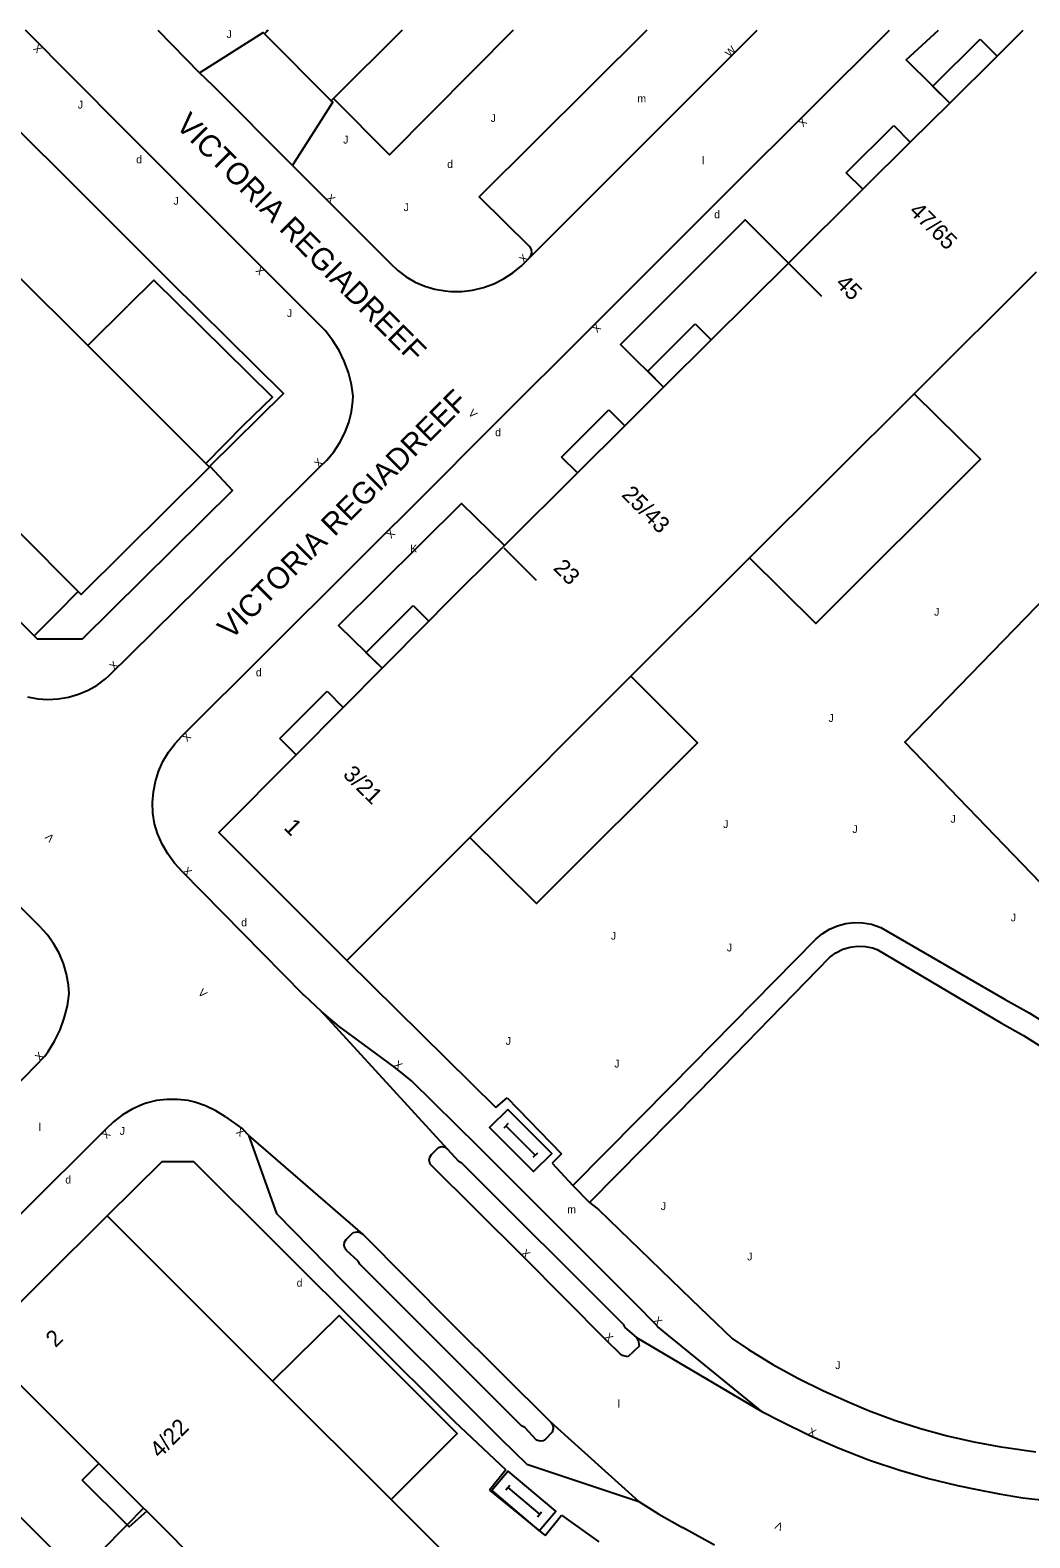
# Model space of a CAD drawing. Extents: x 134999 to 136502, y 457398 to 459002.
# Drawn here: x 135186.5 to 135250.4, y 458903.5 to 459000 of the extents above; entities that cross this region are included whole.
import ezdxf

# ---------------------------------------------------------------- set-up
doc = ezdxf.new("R2010")
doc.units = 0
for name, color, linetype in [('RI_DGTB_15', 7, 'Continuous'), ('RI_DGTB_19', 7, 'Continuous'), ('RI_DGTB_29', 7, 'Continuous'), ('RI_DGTB_3', 7, 'Continuous'), ('RI_DGTB_30', 7, 'Continuous'), ('RI_DGTB_31', 7, 'Continuous'), ('RI_DGTB_35', 7, 'Continuous'), ('RI_DGTB_36', 7, 'Continuous'), ('RI_DGTB_37', 7, 'Continuous'), ('RI_DGTB_43', 7, 'Continuous'), ('RI_DGTB_48', 7, 'Continuous'), ('RI_DGTB_53', 7, 'Continuous'), ('RI_DGTB_54', 7, 'Continuous'), ('RI_DGTB_7', 7, 'Continuous')]:
    doc.layers.add(name, color=color, linetype=linetype)

msp = doc.modelspace()

# ---------------------------------------------------------------- linework, layer by layer
at = {"layer": 'RI_DGTB_15'}
for p, q in [((135234.985, 458985.074), (135237.084, 458982.976)), ((135216.767, 458966.862), (135218.832, 458964.798))]:
    msp.add_line(p, q, dxfattribs=at)
at = {"layer": 'RI_DGTB_19'}
msp.add_lwpolyline([(135280.28, 458916.655), (135279.509, 458917.928), (135276.547, 458919.012), (135242.403, 458954.427), (135265.599, 458978.347), (135285.596, 458958.601), (135299.259, 458945.166), (135308.853, 458935.691)], dxfattribs=at)
at = {"layer": 'RI_DGTB_29'}
for points in [[(135217.018, 458930.923), (135215.856, 458929.766), (135218.666, 458926.943), (135219.829, 458928.1), (135217.018, 458930.923)], [(135217.051, 458930.019), (135216.76, 458929.73)], [(135218.779, 458927.992), (135216.905, 458929.874)], [(135218.924, 458928.137), (135218.634, 458927.847)], [(135219.03, 458903.959), (135220.089, 458905.211), (135217.054, 458907.78), (135215.994, 458906.529), (135219.03, 458903.959)], [(135216.898, 458906.57), (135217.163, 458906.883)], [(135217.03, 458906.726), (135219.053, 458905.013)], [(135218.921, 458904.857), (135219.186, 458905.17)]]:
    msp.add_lwpolyline(points, dxfattribs=at)
at = {"layer": 'RI_DGTB_3'}
for p, q in [((135243.171, 458976.892), (135250.826, 458984.532)), ((135190.166, 458979.811), (135197.718, 458972.258)), ((135232.486, 458966.233), (135243.011, 458976.732)), ((135243.011, 458976.732), (135243.171, 458976.892)), ((135197.718, 458972.258), (135197.941, 458972.035)), ((135216.802, 458967.01), (135216.71, 458966.919)), ((135224.937, 458958.696), (135232.486, 458966.233)), ((135214.6, 458948.339), (135224.885, 458958.645)), ((135224.885, 458958.645), (135224.937, 458958.696)), ((135206.736, 458940.447), (135214.6, 458948.339)), ((135191.394, 458924.115), (135201.984, 458913.534)), ((135201.984, 458913.534), (135209.568, 458905.956)), ((135209.568, 458905.956), (135219.99, 458895.543)), ((135201.362, 458897.789), (135193.93, 458905.216))]:
    msp.add_line(p, q, dxfattribs=at)
for points in [[(135248.31, 458998.337), (135249.986, 459000)], [(135245.286, 458995.337), (135248.31, 458998.337)], [(135245.286, 458995.337), (135242.759, 458992.83)], [(135242.759, 458992.83), (135239.721, 458989.814)], [(135179.826, 458990.113), (135185.38, 458984.596), (135190.166, 458979.811)], [(135239.721, 458989.814), (135234.965, 458985.095)], [(135234.965, 458985.095), (135230.032, 458980.185)], [(135230.032, 458980.185), (135226.987, 458977.155)], [(135226.987, 458977.155), (135224.505, 458974.682)], [(135224.505, 458974.682), (135221.472, 458971.661)], [(135189.552, 458964.072), (135181.951, 458971.693)], [(135197.941, 458972.035), (135189.75, 458963.873), (135189.552, 458964.072)], [(135221.472, 458971.661), (135216.802, 458967.01)], [(135211.971, 458962.185), (135213.047, 458963.27), (135216.71, 458966.919)], [(135208.983, 458959.171), (135211.971, 458962.185)], [(135208.983, 458959.171), (135206.492, 458956.66)], [(135206.492, 458956.66), (135203.479, 458953.621)], [(135203.479, 458953.621), (135198.549, 458948.65), (135206.736, 458940.447)], [(135190.874, 458908.27), (135183.185, 458915.954), (135191.394, 458924.115)], [(135193.733, 458905.413), (135190.874, 458908.27)], [(135193.93, 458905.216), (135193.733, 458905.413)]]:
    msp.add_lwpolyline(points, dxfattribs=at)
at = {"layer": 'RI_DGTB_48'}
for p, q in [((135190.166, 458979.811), (135192.717, 458982.357)), ((135197.718, 458972.258), (135200.131, 458974.709)), ((135188.212, 458962.713), (135189.552, 458964.072)), ((135186.731, 458961.242), (135188.212, 458962.713))]:
    msp.add_line(p, q, dxfattribs=at)
for points in [[(135200.131, 458974.709), (135201.975, 458976.505), (135194.381, 458983.998), (135192.717, 458982.357)], [(135243.011, 458976.732), (135247.25, 458972.539), (135236.724, 458962.016), (135232.486, 458966.233)], [(135224.885, 458958.645), (135229.155, 458954.395), (135218.859, 458944.101), (135214.6, 458948.339)], [(135209.568, 458905.956), (135213.785, 458910.183), (135206.237, 458917.748), (135201.984, 458913.534)]]:
    msp.add_lwpolyline(points, dxfattribs=at)
at = {"layer": 'RI_DGTB_53'}
for p, q in [((135240.879, 458942.578), (135248.828, 458937.96)), ((135240.642, 458941.162), (135248.601, 458936.446)), ((135216.972, 458931.674), (135220.452, 458928.089)), ((135212.148, 458928.038), (135212.594, 458928.491)), ((135213.164, 458928.386), (135213.848, 458927.633)), ((135220.452, 458928.089), (135219.863, 458927.48)), ((135219.863, 458927.48), (135221.175, 458926.052)), ((135221.175, 458926.052), (135222.246, 458924.971)), ((135222.246, 458924.971), (135222.816, 458924.52)), ((135222.816, 458924.52), (135228.78, 458918.764)), ((135206.685, 458922.592), (135207.133, 458923.046)), ((135207.46, 458921.224), (135206.715, 458921.891)), ((135207.57, 458921.032), (135207.46, 458921.224)), ((135228.78, 458918.764), (135231.362, 458916.264)), ((135224.394, 458917.173), (135224.502, 458916.96)), ((135224.502, 458916.96), (135225.255, 458916.32)), ((135225.433, 458915.774), (135224.699, 458915.097)), ((135213.62, 458910.947), (135216.896, 458907.855)), ((135218.857, 458909.755), (135218.115, 458910.575)), ((135219.87, 458910.271), (135219.434, 458909.821)), ((135216.896, 458907.855), (135215.848, 458906.561)), ((135215.848, 458906.561), (135219.419, 458903.668)), ((135219.419, 458903.668), (135220.467, 458904.962)), ((135220.467, 458904.962), (135222.843, 458903.247)), ((135226.685, 458905.026), (135228.198, 458904.166))]:
    msp.add_line(p, q, dxfattribs=at)
for points in [[(135236.712, 458941.818), (135237.128, 458942.167), (135237.597, 458942.457), (135238.103, 458942.676), (135238.635, 458942.82), (135239.182, 458942.885), (135239.733, 458942.87), (135240.276, 458942.776), (135240.879, 458942.578)], [(135221.175, 458926.052), (135227.493, 458932.442), (135236.712, 458941.818)], [(135222.246, 458924.971), (135229.231, 458932.044), (135237.619, 458940.677)], [(135237.619, 458940.677), (135238.01, 458940.958), (135238.445, 458941.173), (135238.909, 458941.314), (135239.391, 458941.377), (135239.875, 458941.36), (135240.351, 458941.263), (135240.642, 458941.162)], [(135206.736, 458940.447), (135216.263, 458931.046)], [(135205.105, 458937.193), (135204.017, 458938.21), (135203.963, 458938.263)], [(135248.828, 458937.96), (135250.356, 458937.112), (135251.845, 458936.195), (135253.289, 458935.211), (135254.687, 458934.162), (135256.036, 458933.051), (135256.963, 458932.223)], [(135213.164, 458928.386), (135205.105, 458937.193)], [(135207.341, 458935.414), (135206.246, 458936.236), (135205.105, 458937.193)], [(135248.601, 458936.446), (135249.999, 458935.658), (135251.39, 458934.783), (135252.737, 458933.841), (135254.037, 458932.835), (135255.026, 458931.997)], [(135233.272, 458911.602), (135226.621, 458917.019), (135226.453, 458917.198), (135225.248, 458918.43), (135215.158, 458928.53), (135210.858, 458932.752), (135209.872, 458933.558), (135207.341, 458935.414)], [(135216.263, 458931.046), (135216.972, 458931.674)], [(135198.965, 458930.451), (135200.053, 458929.69), (135200.433, 458929.272)], [(135207.746, 458922.942), (135200.433, 458929.272)], [(135200.433, 458929.272), (135202.226, 458924.257), (135206.49, 458919.921), (135216.582, 458909.834), (135218.23, 458908.228), (135225.396, 458905.829)], [(135212.058, 458927.431), (135212.002, 458927.679), (135212.037, 458927.872), (135212.148, 458928.038)], [(135212.594, 458928.491), (135212.81, 458928.547), (135212.992, 458928.515), (135213.164, 458928.386)], [(135224.217, 458915.276), (135223.336, 458916.145), (135218.011, 458921.509), (135212.058, 458927.431)], [(135213.848, 458927.633), (135214.047, 458927.539), (135224.394, 458917.173)], [(135206.715, 458921.891), (135206.596, 458922.046), (135206.549, 458922.236), (135206.581, 458922.428), (135206.685, 458922.592)], [(135207.133, 458923.046), (135207.394, 458923.096), (135207.588, 458923.054), (135207.746, 458922.942)], [(135207.746, 458922.942), (135213.398, 458917.238), (135219.787, 458910.879)], [(135218.115, 458910.575), (135217.905, 458910.678), (135207.57, 458921.032)], [(135225.255, 458916.32), (135233.272, 458911.602)], [(135225.255, 458916.32), (135225.364, 458916.152), (135225.433, 458915.774)], [(135224.699, 458915.097), (135224.364, 458915.169), (135224.217, 458915.276)], [(135225.396, 458905.829), (135219.787, 458910.879)], [(135219.787, 458910.879), (135219.894, 458910.711), (135219.927, 458910.515), (135219.87, 458910.271)], [(135219.434, 458909.821), (135219.277, 458909.72), (135219.09, 458909.691), (135218.857, 458909.755)], [(135225.396, 458905.829), (135226.685, 458905.026)]]:
    msp.add_lwpolyline(points, dxfattribs=at)
at = {"layer": 'RI_DGTB_54'}
for p, q in [((135194.65, 459000), (135197.315, 458997.258)), ((135201.636, 458999.93), (135201.471, 458999.76)), ((135205.735, 458995.473), (135201.471, 458999.76)), ((135201.565, 459000), (135201.636, 458999.93)), ((135201.706, 459000), (135201.636, 458999.93)), ((135210.276, 459000), (135205.881, 458995.622)), ((135218.392, 458985.401), (135232.974, 459000)), ((135205.881, 458995.622), (135205.735, 458995.473)), ((135197.941, 458972.035), (135197.972, 458972.087))]:
    msp.add_line(p, q, dxfattribs=at)
for points in [[(135179.324, 459000), (135195.422, 458983.919), (135202.676, 458976.752), (135197.972, 458972.087)], [(135186.299, 458957.324), (135186.97, 458957.208), (135187.61, 458957.171), (135188.277, 458957.199), (135188.935, 458957.307), (135189.576, 458957.493), (135190.19, 458957.754), (135190.769, 458958.087), (135191.303, 458958.487), (135191.513, 458958.673), (135197.272, 458964.353), (135204.936, 458971.997), (135205.447, 458972.48), (135205.9, 458973.018), (135206.289, 458973.604), (135206.609, 458974.23), (135206.856, 458974.889), (135207.026, 458975.571), (135207.118, 458976.268), (135207.133, 458976.566), (135207.023, 458977.332), (135206.834, 458978.082), (135206.568, 458978.809), (135206.23, 458979.504), (135205.821, 458980.161), (135205.346, 458980.772), (135205.301, 458980.824), (135192.378, 458993.752), (135186.177, 459000)], [(135203.963, 458938.263), (135196.19, 458946.145), (135195.702, 458946.684), (135195.276, 458947.274), (135194.917, 458947.907), (135194.63, 458948.575), (135194.433, 458949.212), (135194.328, 458949.888), (135194.302, 458950.571), (135194.356, 458951.252), (135194.49, 458951.923), (135194.69, 458952.547), (135194.971, 458953.187), (135195.323, 458953.79), (135195.741, 458954.349), (135196.148, 458954.787), (135212.622, 458971.199), (135214.834, 458973.438), (135223.698, 458982.283), (135231.223, 458989.832), (135241.436, 459000)], [(135197.315, 458997.258), (135201.373, 458999.858), (135201.471, 458999.76)], [(135217.366, 459000), (135209.46, 458992.031), (135205.881, 458995.622)], [(135225.906, 459000), (135215.189, 458989.333), (135218.411, 458986.144), (135218.51, 458985.953), (135218.533, 458985.739), (135218.478, 458985.531), (135218.392, 458985.401)], [(135244.214, 458996.405), (135242.502, 458998.109), (135244.576, 459000)], [(135203.248, 458991.329), (135198.184, 458996.432), (135197.315, 458997.258)], [(135245.286, 458995.337), (135244.214, 458996.405)], [(135203.248, 458991.329), (135205.827, 458995.381), (135205.735, 458995.473)], [(135203.248, 458991.329), (135209.514, 458985.072), (135209.995, 458984.609), (135210.527, 458984.207), (135211.104, 458983.871), (135211.717, 458983.607), (135212.357, 458983.417), (135213.015, 458983.306), (135213.371, 458983.279), (135214.076, 458983.284), (135214.775, 458983.368), (135215.461, 458983.531), (135216.124, 458983.771), (135216.755, 458984.084), (135217.347, 458984.466), (135217.892, 458984.913), (135217.942, 458984.96), (135218.392, 458985.401)], [(135234.965, 458985.095), (135232.2, 458987.857), (135224.226, 458979.881), (135226.987, 458977.155)], [(135197.972, 458972.087), (135199.41, 458970.542), (135189.795, 458961.023), (135186.944, 458961.029), (135186.731, 458961.242)], [(135186.731, 458961.242), (135178.964, 458969.027), (135180.723, 458970.804)], [(135216.802, 458967.01), (135214.069, 458969.708), (135206.192, 458961.895), (135207.957, 458960.173)], [(135207.957, 458960.173), (135208.983, 458959.171)], [(135181.107, 458927.963), (135186.182, 458933.054), (135187.414, 458934.327), (135187.625, 458934.623), (135188.042, 458935.305), (135188.388, 458936.025), (135188.661, 458936.777), (135188.857, 458937.551), (135188.975, 458938.342), (135188.933, 458938.887), (135188.809, 458939.588), (135188.606, 458940.272), (135188.329, 458940.928), (135187.98, 458941.549), (135187.563, 458942.127), (135187.084, 458942.655), (135179.255, 458950.446)], [(135198.965, 458930.451), (135198.346, 458930.838), (135197.688, 458931.155), (135197, 458931.398), (135196.573, 458931.491), (135195.902, 458931.57), (135195.227, 458931.569), (135194.556, 458931.488), (135193.899, 458931.329), (135193.654, 458931.239), (135193.001, 458930.94), (135192.385, 458930.57), (135191.814, 458930.134), (135191.295, 458929.637), (135180.379, 458918.779)], [(135191.394, 458924.115), (135194.916, 458927.599), (135196.93, 458927.594), (135213.62, 458910.947)], [(135231.362, 458916.264), (135232.415, 458915.556), (135233.976, 458914.603), (135235.576, 458913.719), (135237.214, 458912.906), (135238.886, 458912.166), (135240.096, 458911.657), (135241.742, 458911.04), (135243.415, 458910.498), (135245.111, 458910.033), (135246.826, 458909.646), (135248.557, 458909.337), (135248.877, 458909.285), (135250.799, 458909.02)], [(135233.272, 458911.602), (135234.48, 458910.973), (135236.302, 458910.084), (135238.157, 458909.267), (135240.043, 458908.524), (135240.287, 458908.434), (135242.095, 458907.833), (135243.928, 458907.308), (135245.78, 458906.86), (135246.925, 458906.624), (135248.443, 458906.329), (135249.968, 458906.075), (135251.716, 458905.882)], [(135180.372, 458910.298), (135189.799, 458900.884), (135197.377, 458893.37), (135199.478, 458891.21), (135208.149, 458882.535), (135215.191, 458875.439), (135216.799, 458873.888), (135226.078, 458864.647), (135233.665, 458857.063), (135235.632, 458855.04), (135251.637, 458839.052), (135253.729, 458837.015), (135264.451, 458826.236), (135277.549, 458813.142), (135289.193, 458801.432), (135289.299, 458801.33), (135289.855, 458800.863)], [(135192.675, 458904.341), (135193.733, 458905.413)], [(135201.531, 458897.62), (135198.747, 458894.842), (135190.97, 458902.613), (135192.675, 458904.341)], [(135230.244, 458903.029), (135228.198, 458904.166)]]:
    msp.add_lwpolyline(points, dxfattribs=at)
at = {"layer": 'RI_DGTB_7'}
for p, q in [((135247.23, 458999.419), (135248.31, 458998.337)), ((135238.671, 458990.866), (135241.699, 458993.892)), ((135229.009, 458981.21), (135230.032, 458980.185)), ((135220.464, 458972.671), (135223.492, 458975.697)), ((135210.972, 458963.185), (135211.971, 458962.185)), ((135202.441, 458954.661), (135205.468, 458957.686)), ((135189.812, 458907.208), (135190.874, 458908.27))]:
    msp.add_line(p, q, dxfattribs=at)
for points in [[(135244.214, 458996.405), (135247.23, 458999.419)], [(135245.286, 458995.337), (135244.203, 458996.394), (135244.214, 458996.405)], [(135241.699, 458993.892), (135242.759, 458992.83)], [(135239.721, 458989.814), (135238.671, 458990.866)], [(135226.987, 458977.155), (135225.981, 458978.185), (135229.009, 458981.21)], [(135223.492, 458975.697), (135224.505, 458974.682)], [(135221.472, 458971.661), (135220.464, 458972.671)], [(135207.957, 458960.173), (135210.972, 458963.185)], [(135208.983, 458959.171), (135207.944, 458960.16), (135207.957, 458960.173)], [(135205.468, 458957.686), (135206.492, 458956.66)], [(135203.479, 458953.621), (135202.441, 458954.661)], [(135192.675, 458904.341), (135189.812, 458907.208)], [(135193.93, 458905.216), (135192.81, 458904.206), (135192.675, 458904.341)]]:
    msp.add_lwpolyline(points, dxfattribs=at)

# ---------------------------------------------------------------- texts
at = {"layer": 'RI_DGTB_29'}
for p in [(135193.259, 458991.48), (135213.143, 458991.181), (135230.221, 458987.962), (135216.212, 458974.013), (135200.914, 458958.649), (135199.973, 458942.642), (135188.726, 458926.181), (135203.522, 458919.58)]:
    msp.add_text('d', height=0.5, dxfattribs=at).set_placement(p)
at = {"layer": 'RI_DGTB_30'}
for s, height, rotation, p in [('X', 0.5, 135.00943, (135187.295, 458998.834)), ('W', 0.5, 45.00679, (135231.216, 458998.239)), ('X', 0.5, 224.96339, (135235.857, 458994.436)), ('X', 0.5, 315.04111, (135205.368, 458989.213)), ('X', 0.5, 135.03848, (135201.516, 458984.62)), ('X', 0.5, 44.80191, (135218.043, 458985.052)), ('X', 0.5, 224.96339, (135222.682, 458981.269)), ('V', 0.5, 315.01697, (135214.455, 458975.443)), ('X', 0.5, 44.80191, (135204.928, 458971.969)), ('X', 0.5, 224.96339, (135209.514, 458968.1)), ('X', 0.5, 44.80191, (135191.848, 458959.002)), ('X', 0.5, 224.96339, (135196.462, 458955.1)), ('V', 0.5, 135.03244, (135188.063, 458948.343)), ('X', 0.5, 315.01697, (135196.195, 458946.141)), ('V', 0.5, 315.01697, (135197.175, 458938.349)), ('X', 0.5, 44.97509, (135187.082, 458933.99)), ('X', 0.5, 320.74033, (135209.678, 458933.716)), ('X', 0.5, 224.86284, (135191.32, 458929.662)), ('X', 0.5, 140.71827, (135200.247, 458929.532)), ('X', 0.5, 314.79304, (135217.835, 458921.686)), ('X', 0.5, 313.33937, (135226.281, 458917.38)), ('X', 0.5, 315.42241, (135223.158, 458916.32)), ('X', 0.5, 335.2558, (135236.185, 458910.138)), ('V', 0.499, 155.58748, (135234.677, 458904.389))]:
    msp.add_text(s, height=height, rotation=rotation, dxfattribs=at).set_placement(p)
msp.add_text('K', height=0.5, dxfattribs=at).set_placement((135210.781, 458966.572))
at = {"layer": 'RI_DGTB_31'}
for p in [(135199.04, 458999.497), (135189.527, 458994.984), (135215.928, 458994.122), (135206.495, 458992.743), (135195.647, 458988.826), (135210.366, 458988.418), (135202.902, 458981.64), (135244.283, 458962.524), (135237.529, 458955.727), (135230.793, 458948.936), (135245.333, 458949.275), (135239.059, 458948.614), (135249.186, 458942.962), (135223.616, 458941.788), (135231.034, 458941.037), (135216.894, 458935.062), (135223.834, 458933.61), (135192.208, 458929.301), (135226.808, 458924.484), (135232.331, 458921.268), (135237.963, 458914.307)]:
    msp.add_text('J', height=0.5, dxfattribs=at).set_placement(p)
at = {"layer": 'RI_DGTB_35'}
for s, rotation, p in [('47/65', 314.9918, (135242.625, 458988.353)), ('3/21', 314.9918, (135206.425, 458952.303)), ('4/22', 45.0569, (135194.765, 458908.551))]:
    msp.add_text(s, height=1.054, rotation=rotation, dxfattribs=at).set_placement(p)
at = {"layer": 'RI_DGTB_36'}
for s, rotation, p in [('45', 314.9674, (135237.923, 458983.73)), ('25/43', 314.9918, (135224.245, 458970.211)), ('23', 314.9674, (135219.877, 458965.518)), ('1', 314.9674, (135202.647, 458948.91)), ('2', 45.0081, (135188.107, 458915.639))]:
    msp.add_text(s, height=1.054, rotation=rotation, dxfattribs=at).set_placement(p)
at = {"layer": 'RI_DGTB_37'}
for height, rotation, p in [(1.4, 314.94532, (135195.72, 458993.853)), (1.39999, 44.90811, (135199.308, 458960.934))]:
    msp.add_text('VICTORIA REGIADREEF', height=height, rotation=rotation, dxfattribs=at).set_placement(p)
at = {"layer": 'RI_DGTB_43'}
for s, p in [('m', (135225.312, 458995.377)), ('l', (135229.446, 458991.42)), ('l', (135187.025, 458929.554)), ('m', (135220.824, 458924.281)), ('l', (135224.053, 458911.845))]:
    msp.add_text(s, height=0.5, dxfattribs=at).set_placement(p)

doc.saveas('drawing.dxf')
